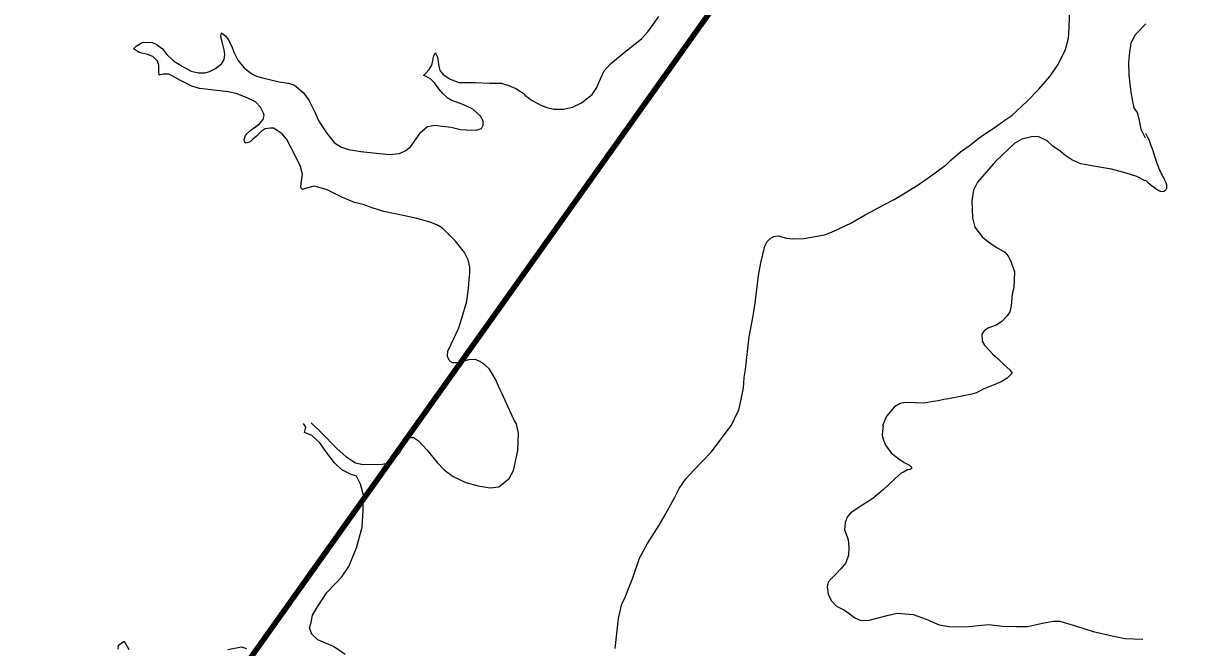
# Model space of a CAD drawing. Extents: x 553962 to 842807, y 8883888 to 9032388.
# Drawn here: x 711150 to 712884, y 8967384 to 8968303 of the extents above; entities that cross this region are included whole.
import ezdxf

# ---------------------------------------------------------------- set-up
doc = ezdxf.new("R2010")
doc.units = 0
doc.header["$LTSCALE"] = 200
for name, color, linetype, lineweight in [('24', 7, 'Continuous', 25), ('8', 7, 'Continuous', 13), ('9', 7, 'Continuous', 90)]:
    doc.layers.add(name, color=color, linetype=linetype, lineweight=lineweight)

msp = doc.modelspace()

# ---------------------------------------------------------------- linework, layer by layer
at = {"layer": '24'}
for points in [[(712191.7, 8967711.2), (712200.9, 8967729.7), (712202.5, 8967733.4), (712209.5, 8967765.4), (712210.5, 8967781.3), (712212.4, 8967793.3), (712218.1, 8967841.4), (712223.9, 8967871.9), (712226.8, 8967890.7), (712231.7, 8967931.5), (712234.9, 8967950.2), (712241.1, 8967974.7), (712244.5, 8967981.5), (712250, 8967986.4), (712254.2, 8967989), (712260.7, 8967989.8), (712272.7, 8967986.4), (712281.8, 8967985.6), (712298.5, 8967986.2), (712318.1, 8967989.3), (712330.9, 8967991.9), (712343.6, 8967997.4), (712367.4, 8968008.8), (712388.5, 8968021.1), (712416.3, 8968035.5), (712431.5, 8968043.6), (712450, 8968054.8), (712468.2, 8968066.3), (712491.7, 8968082.7), (712508.9, 8968095.7), (712514.9, 8968101.2), (712528.9, 8968113.6), (712541.7, 8968122.4), (712558.6, 8968135.7), (712577.2, 8968148), (712594.1, 8968160.2), (712604.8, 8968167.2), (712626.6, 8968188), (712644.6, 8968206), (712660.5, 8968224.8), (712673, 8968242.2), (712683.5, 8968264.3), (712688.2, 8968281), (712689.2, 8968296.1), (712690, 8968326.5)], [(712046.7, 8967486.3), (712056.6, 8967515.1), (712068, 8967536.8), (712085.3, 8967563.8), (712094.3, 8967578.9), (712108.4, 8967604.9), (712114.9, 8967617.8), (712124.7, 8967632.2), (712136.2, 8967644.8), (712162, 8967671.2), (712191.7, 8967711.2)], [(712020.8, 8967382), (712022.9, 8967404.1), (712025.7, 8967426.3), (712030.2, 8967447.9), (712034.5, 8967455.4), (712046.7, 8967486.3)]]:
    msp.add_lwpolyline(points, dxfattribs=at)
at = {"layer": '8'}
for points in [[(711465, 8968248.8), (711474.3, 8968237.3), (711477.7, 8968234.3), (711486.4, 8968228), (711492.6, 8968225.2), (711501.3, 8968222.8), (711511.4, 8968220.3), (711525.7, 8968216.8), (711539, 8968214.7), (711547.7, 8968212.5), (711550.5, 8968210.3), (711561.9, 8968200.8), (711569.3, 8968189.8), (711578.2, 8968172), (711584.2, 8968159), (711595.7, 8968141.5), (711607.5, 8968127.1), (711617.7, 8968120.4), (711628.1, 8968117), (711637.3, 8968115.7), (711646.3, 8968114.4), (711673.5, 8968111.4), (711688.4, 8968109.9), (711703.1, 8968111.4), (711712.4, 8968115.5), (711719.1, 8968121.1), (711727.5, 8968133), (711734.4, 8968142.9), (711744.4, 8968151.1), (711754.9, 8968153), (711770.4, 8968150.8), (711779.3, 8968149.8), (711792.7, 8968146.5), (711809.7, 8968145.5), (711817.3, 8968146.3), (711823.8, 8968148.2), (711826.4, 8968152.8), (711826.2, 8968159.5), (711822.5, 8968166.2), (711816.4, 8968171.6), (711810.8, 8968176.7), (711798.8, 8968182.3), (711792.5, 8968184.7), (711780.2, 8968189.4), (711774.2, 8968192.9), (711766.8, 8968199.8), (711760.8, 8968206.5), (711754.5, 8968215.1), (711749.4, 8968220.5), (711742.2, 8968224.6), (711738.6, 8968226.3), (711742, 8968229.8), (711746.6, 8968235.2), (711750.7, 8968241.4), (711752, 8968247.5), (711753.2, 8968253.5), (711755.4, 8968259.3), (711756.3, 8968258), (711758.9, 8968253.3), (711760.4, 8968242.1), (711762.3, 8968233.4), (711766.8, 8968228), (711776.5, 8968221.1), (711784.1, 8968218.1), (711790.5, 8968215.9), (711814.3, 8968215.7), (711835.4, 8968214.6), (711852.7, 8968214.9), (711864.2, 8968211.6), (711874.3, 8968206.9), (711885.1, 8968200), (711887.5, 8968197.4), (711898.5, 8968189.2), (711911.2, 8968182.4), (711919.8, 8968179.2), (711930.2, 8968176.4), (711944, 8968176.4), (711957.6, 8968179.6), (711971, 8968186.1), (711986.5, 8968198.2), (711993.5, 8968208.3), (711996.5, 8968216), (712004.5, 8968233.1), (712013.6, 8968243.4), (712033.9, 8968260), (712059.4, 8968279.9), (712068.7, 8968290.4), (712073.9, 8968297.8), (712085.1, 8968312.8)], [(712801.8, 8968302.1), (712786.1, 8968285.9), (712780.1, 8968273.8), (712777.8, 8968260.4), (712776.5, 8968245.8), (712777.1, 8968226.8), (712779.9, 8968201.8), (712782.2, 8968187.9), (712784.4, 8968178.6), (712789, 8968171.8), (712791.8, 8968162.2), (712794.8, 8968147.1), (712801.2, 8968134.5)], [(711488.8, 8968148.4), (711497, 8968154.8), (711502.2, 8968161.5), (711503.7, 8968167.1), (711503, 8968170.8), (711498.3, 8968179.7), (711491, 8968187.2), (711479.7, 8968192.6), (711464.2, 8968199.1), (711450.8, 8968201.9), (711430.1, 8968204.5), (711408.7, 8968206.8), (711397.5, 8968210.3), (711380.5, 8968218.6), (711370.3, 8968224.7), (711363.4, 8968228.1), (711355.2, 8968228.1), (711349.1, 8968226.4), (711348.9, 8968232.6), (711348.7, 8968241.5), (711346.6, 8968247.3), (711339.9, 8968254), (711332.1, 8968257.2), (711319.8, 8968260.2), (711314.8, 8968263.3), (711311.6, 8968265.6), (711315.5, 8968269.3), (711324, 8968274.5), (711326.4, 8968275.1), (711338.9, 8968274.5), (711345, 8968272.1), (711354.2, 8968265.2), (711360.5, 8968257), (711370.4, 8968247.5), (711382.8, 8968239.8), (711396.3, 8968232.6), (711406.9, 8968230.1), (711416.9, 8968230.1), (711423.1, 8968232), (711432, 8968236.5), (711441, 8968243.2), (711444.9, 8968249.5), (711446, 8968257), (711444.7, 8968263.7), (711441.7, 8968275.8), (711440.2, 8968283.3), (711440.8, 8968289.1), (711446.7, 8968284.8), (711451, 8968279), (711455.7, 8968270), (711459.4, 8968259.6), (711465, 8968248.8)], [(711785.6, 8967982.2), (711766.6, 8968001.1), (711759, 8968005.8), (711748.2, 8968010), (711728.6, 8968015.3), (711708.3, 8968019.9), (711680, 8968025.9), (711662.6, 8968031.4), (711649.4, 8968036.1), (711636.9, 8968039.3), (711618.3, 8968046.7), (711596.5, 8968057.5), (711584.8, 8968061.1), (711577.3, 8968062.9), (711564.3, 8968059.6), (711560, 8968058.1), (711558.5, 8968060.3), (711557.8, 8968062.1), (711558.7, 8968070.7), (711560, 8968080.7), (711557.4, 8968092.1), (711550, 8968107.4), (711537.3, 8968131.8), (711530.3, 8968140), (711523.1, 8968145), (711517.3, 8968148.4), (711513, 8968148.7), (711505.2, 8968147.8), (711499.2, 8968143.7), (711492.5, 8968136.8), (711487.3, 8968132.5), (711483.4, 8968128.4), (711477.4, 8968126.7), (711476.1, 8968127.1), (711474.6, 8968129), (711474.1, 8968132), (711475.2, 8968134.6), (711476.3, 8968137.9), (711479.3, 8968141.1), (711484.5, 8968146.1), (711497, 8968154.8)], [(712801.2, 8968071.1), (712788.8, 8968077.4), (712772.9, 8968082.4), (712751.4, 8968088.2), (712730.9, 8968091.8), (712711.8, 8968094.9), (712706.2, 8968096.1), (712693, 8968101.9), (712684.2, 8968108), (712675.6, 8968114.6), (712665, 8968122.2), (712656.9, 8968129.7), (712643.2, 8968136.1), (712633.8, 8968135.8), (712619.2, 8968132.3), (712609.3, 8968126.5), (712600.2, 8968118.1), (712580.5, 8968099.7), (712564, 8968080.5), (712554.1, 8968068.9), (712548.3, 8968057.3), (712545.8, 8968041.3), (712546.8, 8968016.6), (712550.4, 8968002.5), (712556.4, 8967994.4), (712561.5, 8967987.8), (712572.1, 8967979.8), (712581.5, 8967973.4), (712594.4, 8967966.1), (712599.4, 8967959.8), (712603, 8967952.5), (712608.6, 8967937.1), (712607.4, 8967913.3), (712605.2, 8967904.3), (712603.9, 8967886.8), (712601.6, 8967878.2), (712597.8, 8967872.2), (712590, 8967863.6), (712581.6, 8967858.3), (712571, 8967854.5), (712564.2, 8967850.4), (712560.6, 8967844.9), (712561.1, 8967834.8), (712564.4, 8967829), (712576.8, 8967815.8), (712584.4, 8967809), (712593.5, 8967800.2), (712601.6, 8967792.8), (712605.2, 8967787.5), (712602.9, 8967785.3), (712597.8, 8967780.2), (712588.7, 8967774.7), (712577.3, 8967770.1), (712562.2, 8967764), (712552.6, 8967758.7), (712545.7, 8967756.7), (712531.3, 8967753.9), (712511.4, 8967749.9), (712504.3, 8967748.8), (712496, 8967746.8), (712485.9, 8967745.3), (712476.3, 8967743.5), (712462.9, 8967744.1), (712448.2, 8967744.3), (712440.3, 8967743), (712432, 8967738.2), (712419.9, 8967724.3), (712414, 8967709.9)], [(711875.4, 8967712.9), (711872.4, 8967717.4), (711865.7, 8967732.1), (711854.4, 8967757.5), (711850.5, 8967765.3), (711844.5, 8967779.1), (711835.6, 8967793.5), (711828.8, 8967799.9), (711821.5, 8967804.8), (711815, 8967807.9), (711805.1, 8967807.4), (711788.5, 8967802.7), (711780.5, 8967802.7), (711776, 8967806.6), (711773.8, 8967812.4), (711774.4, 8967820.2), (711779.2, 8967830.5), (711790.4, 8967854.4), (711796.5, 8967873.6), (711802.2, 8967893.6), (711804.7, 8967912.2), (711805.4, 8967925.9), (711806.5, 8967935), (711806.5, 8967944), (711804.1, 8967954.8), (711798.7, 8967965.2), (711785.6, 8967982.2)], [(711623.2, 8967373.2), (711606, 8967385.1), (711583, 8967394.9), (711573.8, 8967403.5), (711570.5, 8967412.7), (711573.1, 8967420.6), (711575.1, 8967431.2), (711582.3, 8967443.7), (711596.2, 8967464.7), (711617.9, 8967487.8), (711628.4, 8967502.9), (711639.6, 8967530.6), (711648.2, 8967560.8), (711649.5, 8967585.9), (711650.2, 8967608.2), (711645.6, 8967624), (711639.6, 8967635.9), (711631.7, 8967638.5), (711617.9, 8967645.1), (711607.4, 8967655.6), (711594.8, 8967672.1), (711585.6, 8967685.3), (711573.8, 8967695.8), (711563.2, 8967700.4), (711565.2, 8967708.3), (711561.9, 8967713.6)], [(711573.1, 8967714.5), (711586.7, 8967701.3), (711611.1, 8967676), (711624.2, 8967664.8), (711638.3, 8967655.8), (711649.6, 8967653), (711677.3, 8967653.5), (711686.2, 8967654.9), (711692.8, 8967659.6), (711702.6, 8967669.5), (711711.6, 8967686.3), (711715.8, 8967692), (711719.5, 8967692.9), (711723.8, 8967692.9), (711730.8, 8967688.2), (711743.5, 8967674.6), (711758.5, 8967656.3), (711768.8, 8967645.5), (711782, 8967635.7), (711800.7, 8967626.8), (711819, 8967621.6), (711836.4, 8967618.8), (711849.5, 8967620.2), (711864.6, 8967632.4), (711870.7, 8967644.1), (711877.2, 8967673.7), (711878.2, 8967699), (711875.4, 8967712.9)], [(712415.4, 8967709.9), (712414.2, 8967702.9), (712413.7, 8967696.1), (712415, 8967690.6), (712418.4, 8967681.7), (712426.9, 8967670.5), (712436.6, 8967662.4), (712446, 8967656.2), (712453.8, 8967652), (712456.8, 8967649), (712456.8, 8967647.1), (712455.1, 8967645.9), (712450.8, 8967645.4), (712444.9, 8967642), (712441.7, 8967640.3), (712432.8, 8967632.5), (712415.7, 8967616.4), (712400.1, 8967603.1), (712378.5, 8967589.4), (712367.1, 8967581.4), (712362.1, 8967575.4), (712359.1, 8967567.8), (712358.1, 8967557.1), (712363.5, 8967542.5), (712364.8, 8967531.2), (712364.1, 8967519.8), (712360.1, 8967508.2), (712353.1, 8967499.3), (712345.1, 8967491.3), (712339.4, 8967485.7), (712334.4, 8967480), (712332.8, 8967473), (712334.4, 8967462.1), (712338.8, 8967452.7), (712346.4, 8967444.4), (712358.4, 8967438.4), (712367.1, 8967432.1), (712373.4, 8967427.1), (712382.4, 8967423.4), (712394.7, 8967424.1), (712421.3, 8967430.8), (712436, 8967434.1), (712459.6, 8967432.1), (712478.6, 8967425.4), (712497.6, 8967416.8), (712512.6, 8967414.8), (712537.2, 8967414.1), (712554.9, 8967415.8), (712570.7, 8967417.7), (712591, 8967415), (712611, 8967414.4), (712627.6, 8967414.4), (712649.9, 8967419.4), (712665.9, 8967422.4), (712675.2, 8967422.4), (712699.9, 8967415), (712724.2, 8967407.1), (712752.2, 8967400.7), (712771, 8967396.7), (712797.6, 8967396)], [(711288.8, 8967381.4), (711289.5, 8967387.3), (711297.4, 8967393.2), (711304.6, 8967380.7)], [(711450.2, 8967380.7), (711470.6, 8967384.7), (711477.8, 8967382)]]:
    msp.add_lwpolyline(points, dxfattribs=at)
msp.add_open_spline([(712801.7, 8968141.3), (712808.6, 8968127.7), (712814.4, 8968107.3), (712821.4, 8968086.7), (712833.3, 8968066.8), (712832.7, 8968056.8), (712824.6, 8968052.8), (712815, 8968059.7), (712801.3, 8968072)], degree=3, dxfattribs=at)
at = {"layer": '9'}
msp.add_lwpolyline([(691582, 8951218.7), (697371.2, 8956056), (705081.2, 8958366.8), (713138.6, 8969695)], dxfattribs=at)

doc.saveas('drawing.dxf')
